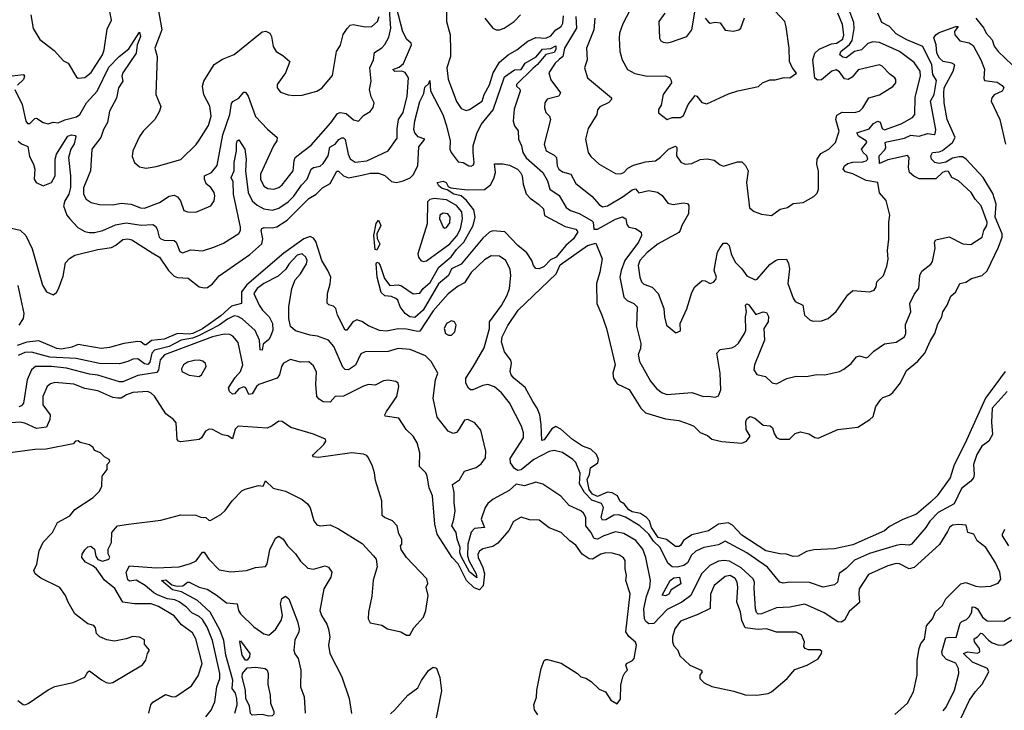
# Model space of a CAD drawing. Extents: x 1246230 to 1426786, y 660032 to 763141.
# Tile 379 of 566: x 1392583 to 1398517, y 668213 to 672376. Entities that reach past the tile are written whole.
import ezdxf

# ---------------------------------------------------------------- set-up
doc = ezdxf.new("R2010")
doc.units = 0

msp = doc.modelspace()

# ---------------------------------------------------------------- linework, layer by layer
at = {"layer": '0CON10XD'}
for points in [[(1392573.5, 671643.5), (1392595, 671627), (1392631.5, 671611.5), (1392641.7, 671551.7), (1392666.8, 671505), (1392675.3, 671475), (1392671.1, 671415), (1392682, 671395), (1392725, 671374.4), (1392775, 671393.8), (1392798.1, 671435), (1392797.1, 671535), (1392804.7, 671565.3), (1392872.6, 671675), (1392895, 671682.9), (1392918.2, 671678.2), (1392921.7, 671671.7), (1392911.5, 671628.5), (1392892.5, 671595), (1392878.2, 671545), (1392890.3, 671435), (1392888.9, 671365), (1392878.9, 671325), (1392855.9, 671285), (1392847.1, 671255), (1392867.6, 671197.6), (1392885.4, 671175.4), (1392933.9, 671123.9), (1392975, 671100), (1393002.3, 671092.3), (1393035, 671093.2), (1393085, 671105.4), (1393160.9, 671139.1), (1393225, 671151.6), (1393315, 671137.5), (1393385, 671141.8), (1393402.3, 671132.3), (1393412.4, 671112.4), (1393424.7, 671065), (1393434.5, 671055), (1393455, 671048), (1393515.3, 671045.3), (1393525.5, 671035), (1393548.5, 670978.5), (1393565, 670970), (1393615, 670988.8), (1393685, 670982.2), (1393754.4, 671005.6), (1393811.4, 671028.6), (1393903.3, 671086.7), (1393913.6, 671105), (1393914.7, 671125), (1393872.3, 671325), (1393869.3, 671399.3), (1393858.6, 671425), (1393875.3, 671465), (1393875.3, 671515), (1393889.8, 671585), (1393889.4, 671625), (1393895, 671646.7), (1393905, 671652.5), (1393939.7, 671595), (1393948.9, 671535), (1393944.8, 671465), (1393960.4, 671335), (1393983.9, 671283.9), (1394015, 671257.1), (1394055, 671235.3), (1394107.8, 671227.8), (1394145, 671240), (1394201.1, 671278.9), (1394235, 671311.8), (1394281.3, 671378.7), (1394315.2, 671414.8), (1394339.3, 671475), (1394354.8, 671485.2), (1394395, 671493.9), (1394411.7, 671508.3), (1394442, 671555), (1394451.7, 671608.3), (1394484.1, 671625.9), (1394506.6, 671653.4), (1394525, 671664.7), (1394535, 671664.6), (1394545, 671654.3), (1394563.3, 671565), (1394575, 671536.9), (1394605, 671516.8), (1394676.2, 671525), (1394805, 671585.8), (1394858.8, 671661.2), (1394857.6, 671717.6), (1394866.2, 671773.8), (1394895, 671815.8), (1394919.5, 671915), (1394927.5, 672025), (1394907, 672057), (1394885.9, 672065.9), (1394845, 672064.8), (1394832.9, 672075), (1394869.7, 672090.3), (1394897, 672113), (1394945.6, 672225.6), (1394942, 672235), (1394915.9, 672255.9), (1394892.1, 672302.1), (1394839.3, 672505)], [(1395935.8, 672395), (1395938.5, 672325), (1395866.4, 672205), (1395856.7, 672153.3), (1395835.4, 672135.4), (1395809.6, 672115), (1395772.8, 672055), (1395785, 672013.1), (1395843.3, 671935), (1395832, 671915), (1395762.2, 671897.8), (1395749.2, 671875), (1395746, 671845), (1395755, 671817.5), (1395775.7, 671795), (1395783.3, 671775), (1395743.5, 671625), (1395755.7, 671585), (1395805, 671560), (1395819.1, 671545), (1395822.7, 671495), (1395832.2, 671475), (1395855, 671460), (1395905.6, 671445), (1395935, 671388.9), (1396032.4, 671312.4), (1396075, 671262.1), (1396095, 671248), (1396125, 671254.8), (1396220.2, 671309.8), (1396275, 671350.6), (1396295, 671357.5), (1396315, 671332.5), (1396375, 671346), (1396427.1, 671337.1), (1396455.9, 671315.9), (1396490.6, 671270.6), (1396521.7, 671261.7), (1396582.1, 671272.1), (1396607.6, 671267.6), (1396616.9, 671256.9), (1396614.2, 671205), (1396574.8, 671135), (1396564.3, 671105), (1396555, 671093.5), (1396430.9, 671025), (1396365, 670972), (1396320, 670925), (1396310.7, 670895), (1396320.3, 670825), (1396330.9, 670795), (1396345, 670781.8), (1396395, 670764.5), (1396430.8, 670725), (1396465.6, 670635), (1396468.6, 670585), (1396481.2, 670535), (1396538.3, 670488.3), (1396565, 670500), (1396564.3, 670545.7), (1396605, 670632.5), (1396635, 670732.5), (1396653.3, 670765), (1396696.7, 670803.3), (1396715, 670801.2), (1396745, 670786), (1396765, 670793.8), (1396779.7, 670810.3), (1396782, 670825), (1396768.1, 670865), (1396778.2, 670921.8), (1396789.6, 670975), (1396805, 671002.5), (1396825, 671028.6), (1396845, 671029.4), (1396860, 671015), (1396871.5, 670965), (1396896.4, 670915), (1396935.2, 670875.2), (1396965, 670832.7), (1397015, 670807.1), (1397027.6, 670812.4), (1397105, 670900), (1397139.2, 670925), (1397155, 670931.5), (1397205, 670932), (1397217.1, 670907.1), (1397223.4, 670873.4), (1397213.1, 670785), (1397245, 670696.7), (1397257, 670677), (1397303.3, 670655), (1397313.8, 670595), (1397346.7, 670565), (1397365, 670559.2), (1397415, 670560.8), (1397455, 670575.8), (1397503.2, 670616.8), (1397575, 670718), (1397605, 670744), (1397705, 670736.2), (1397732.5, 670745), (1397746, 670765), (1397750, 670795), (1397789.2, 670835), (1397809.7, 670890.3), (1397818.3, 670931.7), (1397814.5, 670985), (1397822.2, 671052.2), (1397821.1, 671155), (1397828.5, 671198.5), (1397805.6, 671285.6), (1397765, 671333.3), (1397755.3, 671395.3), (1397685, 671407.3), (1397605, 671446.3), (1397560, 671460), (1397545.6, 671475), (1397554.4, 671495), (1397575, 671508.7), (1397605, 671516.9), (1397665, 671518.8), (1397685, 671524.7), (1397694.6, 671535), (1397689.4, 671555), (1397667.2, 671575), (1397657.8, 671595), (1397688.2, 671635), (1397684.6, 671645), (1397639.6, 671675), (1397628.5, 671695), (1397702.2, 671717.8), (1397728.7, 671751.3), (1397755, 671764.7), (1397768.8, 671758.8), (1397781.2, 671721.2), (1397795, 671712.8), (1397895, 671748.5), (1397964, 671786), (1397978, 671805), (1397980.3, 671909.7), (1398011.9, 672035), (1398009.7, 672065), (1397975, 672117.7), (1397886.5, 672185), (1397765, 672237.9), (1397725, 672242.5), (1397695, 672231.7), (1397655.9, 672194.1), (1397615, 672184.8), (1397565, 672146.4), (1397545, 672150.4), (1397525.8, 672165), (1397531.8, 672185), (1397584.3, 672225.7), (1397599.6, 672250.4), (1397612.7, 672322.7), (1397609.7, 672359.7), (1397556.2, 672506.2)], [(1392535, 671120), (1392587, 671107), (1392619.4, 671075), (1392659.5, 670995), (1392721.5, 670775), (1392745, 670735.8), (1392785, 670716.9), (1392805, 670732.2), (1392816.4, 670753.6), (1392845, 670830.8), (1392860.3, 670909.7), (1392882.6, 670937.4), (1392915, 670957.4), (1393055, 670991.4), (1393136.6, 671003.4), (1393163.8, 671016.2), (1393205, 671050.4), (1393234.6, 671055.4), (1393258.5, 671048.5), (1393381.5, 670971.5), (1393426.2, 670945), (1393480, 670865), (1393515, 670830.7), (1393535, 670823), (1393598.6, 670818.6), (1393665, 670766.2), (1393695, 670758.9), (1393715, 670762.7), (1393745, 670783.9), (1393785, 670831.3), (1393969.9, 670960.1), (1394041.8, 671025), (1394049.5, 671055), (1394039.4, 671105), (1394042.6, 671117.4), (1394056.2, 671123.8), (1394105, 671121.2), (1394133.5, 671126.5), (1394195, 671167.1), (1394325, 671297.4), (1394370, 671325), (1394408.1, 671361.9), (1394455, 671387.7), (1394495, 671462.5), (1394505, 671462.9), (1394535, 671435.3), (1394565, 671423.5), (1394645, 671438.1), (1394695, 671451.9), (1394745, 671451.8), (1394785, 671436.5), (1394825, 671400), (1394854.6, 671395.4), (1394895, 671404.2), (1394936.5, 671423.5), (1394955, 671441.1), (1394982.6, 671495), (1394989.4, 671610.6), (1395025.6, 671655), (1394985, 671670), (1394964, 671694), (1394959.1, 671715), (1394965, 671766.7), (1394995, 671882.5), (1395019.3, 671930.7), (1395025, 671970), (1395048.3, 671991.7), (1395055, 672010), (1395058.3, 671948.3), (1395132.9, 671805), (1395155, 671736), (1395177.2, 671645), (1395176.1, 671595), (1395182.9, 671575), (1395225, 671520), (1395255.5, 671515.5), (1395290, 671495), (1395305, 671493.5), (1395318.3, 671501.7), (1395321.5, 671515), (1395315.6, 671575.6), (1395315.6, 671615), (1395339.4, 671690.6), (1395365.6, 671745), (1395436.4, 671833.6), (1395505, 672032.7), (1395565, 672073.2), (1395605, 672076.8), (1395629.6, 672115), (1395697, 672153), (1395735, 672198.8), (1395785, 672202.1), (1395815, 672218.9), (1395815.5, 672195.5), (1395805, 672178.4), (1395755, 672166), (1395705, 672105.2), (1395675, 672082.6), (1395577.9, 671985), (1395576.7, 671975), (1395597.8, 671957.8), (1395600.4, 671945), (1395563.3, 671836.7), (1395557.7, 671765), (1395565, 671736), (1395586.6, 671706.6), (1395589.2, 671655), (1395607.9, 671615), (1395616.3, 671575), (1395635, 671542.7), (1395735.3, 671455.3), (1395764.8, 671405), (1395778.5, 671355), (1395835, 671316.7), (1395876.9, 671245), (1395903.6, 671225), (1395955, 671208.2), (1396030, 671165), (1396039.4, 671155), (1396042.7, 671112.7), (1396065, 671114.3), (1396175, 671173.8), (1396217.2, 671187.2), (1396236.4, 671176.4), (1396242, 671142), (1396254, 671125), (1396295, 671118.1), (1396328.8, 671095), (1396330, 671075), (1396312.3, 671035), (1396231.3, 670925), (1396208.3, 670865), (1396200.3, 670825), (1396225, 670704.3), (1396245, 670682.7), (1396285, 670664.3), (1396305.6, 670645), (1396300.4, 670529.6), (1396326.3, 670423.7), (1396325.6, 670395), (1396311.3, 670358.7), (1396318.5, 670315), (1396385, 670197.1), (1396422, 670152), (1396456.2, 670126.2), (1396485, 670115.9), (1396635, 670128), (1396705, 670104.4), (1396735, 670107.1), (1396775, 670101.3), (1396795, 670109.6), (1396808.8, 670145), (1396804.7, 670244.7), (1396785.6, 670365), (1396805, 670387.1), (1396875, 670398.2), (1396895, 670407.1), (1396915, 670426.4), (1396951.9, 670485), (1396959.1, 670505), (1396957, 670585), (1396963.3, 670615), (1396957.1, 670655), (1396965, 670662.3), (1396977.3, 670657.3), (1397019.8, 670599.8), (1397065, 670614.6), (1397085, 670611.9), (1397096.8, 670586.8), (1397094.4, 670555), (1397068.9, 670515), (1397072.2, 670445), (1397011.8, 670295), (1397008.1, 670265), (1397025, 670238), (1397077.5, 670225), (1397117.7, 670187.7), (1397145, 670180.8), (1397207.5, 670212.5), (1397262.4, 670227.6), (1397325, 670224.4), (1397385, 670237.1), (1397435, 670235.8), (1397524.1, 670255.9), (1397551.2, 670268.8), (1397595, 670303.3), (1397626.4, 670343.6), (1397645, 670350), (1397685, 670337.1), (1397695, 670340.8), (1397731.7, 670378.3), (1397795, 670422), (1397865, 670432.5), (1397916, 670465), (1397924.4, 670485), (1397922.1, 670537.9), (1397953.3, 670615), (1397948, 670665), (1397975, 670720), (1398002.4, 670757.6), (1398008.7, 670835), (1398020.3, 670859.7), (1398075, 670902.9), (1398085, 670918.8), (1398101.7, 670998.3), (1398096.2, 671035), (1398105, 671050), (1398185, 671066.7), (1398267.5, 671025), (1398315, 671020), (1398385, 671064.2), (1398394.4, 671105), (1398412.5, 671135), (1398413.6, 671155), (1398377.1, 671255), (1398341.1, 671295), (1398318.6, 671335), (1398241.8, 671405), (1398201.1, 671425), (1398180.4, 671460.4), (1398165, 671462.5), (1398144.5, 671455), (1398105, 671416.7), (1398005, 671416.4), (1397971.9, 671431.9), (1397945.8, 671455), (1397939.5, 671485), (1397944.3, 671545), (1397935, 671556.9), (1397815, 671530.4), (1397765, 671509.4), (1397763.9, 671556.1), (1397797.9, 671592.1), (1397803.3, 671605), (1397800.4, 671635), (1397810.3, 671639.7), (1397915, 671661.6), (1397955, 671680.2), (1398005, 671673.2), (1398055, 671690.4), (1398095, 671684.5), (1398101.3, 671688.7), (1398105.3, 671714.7), (1398073, 671885), (1398094.1, 671925), (1398109.8, 672009.8), (1398085.9, 672045.9), (1398081.2, 672105), (1398026.2, 672215), (1397930.5, 672255), (1397865, 672290.9), (1397825, 672335.5), (1397779.1, 672359.1), (1397756.2, 672415)], [(1392650.4, 672405), (1392665, 672324), (1392705, 672256), (1392791.1, 672191.1), (1392848, 672128), (1392875, 672114), (1392925, 672028.8), (1392935, 672024), (1392975, 672028.1), (1393015, 672057.1), (1393082.2, 672165), (1393092.2, 672195), (1393110.9, 672319.1), (1393136.1, 672373.9), (1393125.9, 672425)], [(1393418.9, 672441.1), (1393439.7, 672315), (1393397.3, 672205), (1393412.7, 672155), (1393403.8, 671925), (1393433.6, 671853.6), (1393426.2, 671825), (1393398, 671775), (1393328, 671705), (1393305, 671672), (1393265.6, 671585), (1393261.7, 671551.7), (1393274.5, 671514.5), (1393305, 671490), (1393345, 671482), (1393405, 671492), (1393555, 671534.2), (1393646.9, 671623.1), (1393665, 671650), (1393720.8, 671739.2), (1393737.6, 671795), (1393728.5, 671855), (1393692.4, 671922.4), (1393684.5, 671975), (1393693.1, 672005), (1393755, 672106), (1393805, 672138), (1393875, 672165.8), (1394045, 672303.5), (1394066.8, 672306.8), (1394090.8, 672295), (1394101.5, 672275), (1394111.1, 672215), (1394128.1, 672185), (1394170.2, 672160.2), (1394211.5, 672125), (1394185.8, 672055), (1394134.5, 671985), (1394134.3, 671965), (1394155, 671940), (1394202.2, 671922.2), (1394235, 671918.9), (1394285, 671920.6), (1394375, 671944.3), (1394405, 671964.2), (1394469.5, 672040.5), (1394493.3, 672185), (1394517.4, 672222.6), (1394533.4, 672286.6), (1394556.2, 672323.8), (1394575, 672342.5), (1394593.2, 672346.8), (1394665, 672332.7), (1394705, 672334.6), (1394740.8, 672365), (1394750.8, 672395)], [(1393697.3, 671415), (1393697.1, 671435), (1393738.8, 671455), (1393772.8, 671497.2), (1393807.9, 671682.1), (1393848.9, 671805), (1393859.5, 671870.5), (1393867.9, 671882.1), (1393905, 671902.5), (1393935, 671940), (1393945, 671940), (1393961.2, 671915), (1394005, 671793.5), (1394076.7, 671716.7), (1394135.7, 671665), (1394132.2, 671645), (1394112.5, 671615), (1394034.1, 671445), (1394034.3, 671414.3), (1394055, 671372.7), (1394078.7, 671358.7), (1394115, 671354), (1394145, 671364.6), (1394165, 671380.9), (1394231.1, 671465), (1394236.8, 671525), (1394244.6, 671545), (1394289, 671581), (1394340.8, 671619.2), (1394457.9, 671755), (1394498.7, 671811.3), (1394515, 671816.4), (1394550.6, 671810.6), (1394595, 671771.8), (1394625, 671764.2), (1394655, 671799.2), (1394696.3, 671823.7), (1394713.2, 671846.8), (1394718.8, 671875), (1394701.7, 671911.7), (1394692.2, 671955), (1394701.1, 672005), (1394693.9, 672085), (1394715.3, 672134.7), (1394722.4, 672177.6), (1394765, 672205.6), (1394783.3, 672226.7), (1394808.2, 672271.8), (1394819.4, 672325), (1394811.6, 672435)], [(1395156, 672436), (1395155.2, 672365.2), (1395176.9, 672285), (1395178.8, 672191.2), (1395178.9, 672155), (1395157.5, 672085), (1395165, 672016.7), (1395215, 671882.5), (1395245, 671840.8), (1395275, 671829.2), (1395295, 671834.2), (1395370, 671885), (1395382.2, 671925), (1395415, 671984.3), (1395436.4, 672055), (1395475, 672120.3), (1395527.7, 672165), (1395578.9, 672195), (1395645, 672247.1), (1395695, 672269.6), (1395754.6, 672265.4), (1395785, 672278.5), (1395815.5, 672314.5), (1395847.5, 672335), (1395856, 672355), (1395860.1, 672399.9)], [(1395386.2, 672386.2), (1395434.4, 672324.4), (1395455, 672315.8), (1395475, 672315.7), (1395503.8, 672325), (1395562.5, 672365), (1395601.1, 672405)], [(1396050, 672385), (1396044.6, 672315), (1395999.1, 672205), (1396002.5, 672135), (1395987.8, 672085), (1396006.3, 672026.3), (1396150, 671905), (1396150, 671895), (1396135, 671876.7), (1396079.5, 671850.5), (1396066.4, 671833.6), (1396062, 671805), (1396009.8, 671720.2), (1395993.5, 671655), (1396008.5, 671575), (1396025, 671550.6), (1396075, 671504.4), (1396175, 671448.1), (1396205, 671447.8), (1396225, 671455.6), (1396249.3, 671480.7), (1396281.7, 671498.3), (1396355, 671518.4), (1396415, 671525.8), (1396445, 671546.6), (1396494, 671596), (1396535, 671613.1), (1396543.1, 671605), (1396541.4, 671555), (1396567.4, 671517.4), (1396595, 671504.4), (1396635, 671509.2), (1396685, 671533.3), (1396726.6, 671536.6), (1396769.6, 671529.6), (1396805, 671500.8), (1396825, 671492.9), (1396910, 671520), (1396935, 671519.2), (1396957.6, 671497.6), (1396972.9, 671465), (1396964.5, 671395.5), (1396982.3, 671242.3), (1397009.3, 671219.3), (1397055, 671203.3), (1397115, 671196.7), (1397167, 671233), (1397210, 671245), (1397245, 671267.5), (1397305, 671274), (1397369.5, 671310.5), (1397388.8, 671331.2), (1397398, 671355), (1397397.1, 671462.9), (1397387.1, 671505), (1397388.8, 671535), (1397411.4, 671568.6), (1397459.2, 671595), (1397500, 671635), (1397521.5, 671705), (1397501.6, 671775), (1397508.8, 671801.2), (1397540.7, 671819.3), (1397615, 671816.4), (1397645, 671825.6), (1397665, 671844.3), (1397702, 671905), (1397765, 671923.8), (1397845, 671972.5), (1397862.9, 671995), (1397864.4, 672015), (1397858.6, 672025), (1397827.6, 672047.6), (1397781.4, 672095), (1397765, 672103.5), (1397637.1, 672072.9), (1397601, 672029), (1397576, 672015), (1397555, 672019.6), (1397525, 672061.2), (1397505, 672074.7), (1397478.8, 672065), (1397415, 672014.5), (1397390.9, 672010.9), (1397375, 672023.8), (1397363.9, 672135), (1397375.2, 672175), (1397401, 672199), (1397475, 672229.8), (1397506.7, 672235), (1397545, 672259.1), (1397551.2, 672285), (1397542.9, 672347.1), (1397513.3, 672415)], [(1396261.6, 672435), (1396218.3, 672351.7), (1396199.1, 672295), (1396195.5, 672265), (1396200.9, 672185), (1396213.6, 672135), (1396246.2, 672076.2), (1396291.7, 672051.7), (1396365, 672035.6), (1396475, 672038.1), (1396501.2, 672025), (1396510.5, 672010.5), (1396510.8, 671995), (1396461.8, 671925), (1396448.8, 671861.2), (1396432.5, 671835), (1396432.5, 671815), (1396485, 671773.8), (1396515, 671786.2), (1396565, 671787.1), (1396585, 671799.4), (1396611.3, 671865), (1396655, 671919.2), (1396665, 671915.8), (1396695, 671876), (1396725, 671869.2), (1396855, 671928.9), (1396911.7, 671948.3), (1397035.7, 671974.3), (1397060, 671995), (1397105, 672013.8), (1397135.7, 672014.3), (1397191.7, 672028.3), (1397225, 672025.7), (1397265, 672054.4), (1397238, 672088), (1397223.3, 672125), (1397221.3, 672205), (1397203.6, 672333.6), (1397195, 672366.1), (1397137.4, 672427.4)], [(1396471.2, 672415), (1396434.4, 672365), (1396438.8, 672265), (1396448.3, 672248.3), (1396461.2, 672241.2), (1396485, 672236)], [(1396485, 672236), (1396505, 672241.4), (1396604.4, 672275.6), (1396634.4, 672315), (1396656.7, 672445)], [(1398522.1, 670255), (1398405.1, 670094.9), (1398280.1, 669819.9), (1398215, 669693.3), (1398190.9, 669615), (1398113.3, 669505), (1398072.7, 669467.3), (1397987.5, 669395), (1397906.1, 669363.9), (1397825, 669320), (1397795, 669295.5), (1397605, 669210.7), (1397495, 669185.7), (1397370.4, 669179.6), (1397325, 669170), (1397275, 669142.9), (1397245, 669141.1), (1397205, 669154.2), (1397165, 669156.7), (1397080, 669175), (1396935, 669269.2), (1396879.7, 669329.7), (1396852.4, 669342.4), (1396795, 669335.8), (1396735, 669294.8), (1396635, 669271.6), (1396584, 669236), (1396565, 669205.9), (1396555, 669199.5), (1396535, 669200.3), (1396481.9, 669241.9), (1396431.1, 669255), (1396391.9, 669315), (1396378.8, 669355), (1396361, 669375), (1396325, 669400.2), (1396275, 669410.1), (1396255, 669421.2), (1396227.1, 669457.1), (1396202.1, 669472.1), (1396185.6, 669505), (1396155, 669524.2), (1396125, 669528.3), (1396065, 669502.2), (1396035.8, 669515), (1396014.5, 669545), (1396003.4, 669605), (1396017.6, 669635), (1396024.3, 669675), (1396068.5, 669705), (1396070.8, 669725), (1396059.4, 669755), (1396026.5, 669786.5), (1395975.4, 669805), (1395915, 669844.5), (1395845, 669906.9), (1395815, 669923.5), (1395790.5, 669909.5), (1395745, 669843.8), (1395730, 669840), (1395727.2, 669935), (1395718.7, 669995), (1395702.8, 670035), (1395676.9, 670075), (1395629.7, 670159.7), (1395560.6, 670215), (1395545.7, 670235), (1395539.2, 670255), (1395547.5, 670305), (1395544.2, 670324.2), (1395505, 670373.3), (1395487.7, 670435), (1395491.8, 670465), (1395525, 670533.5), (1395588.2, 670625), (1395816.7, 670845), (1395841.2, 670898.8), (1396005, 671014.3), (1396055, 671028.8), (1396093.1, 670935), (1396080.4, 670855), (1396060.5, 670785), (1396062.5, 670665), (1396092.2, 670595), (1396119.5, 670515), (1396172.3, 670295), (1396158.9, 670245), (1396162.1, 670215), (1396185, 670181.5), (1396256.7, 670146.7), (1396327.8, 670035), (1396355, 670005.6), (1396475, 669970), (1396555, 669959.4), (1396625, 669936.7), (1396646, 669926), (1396685, 669888.5), (1396728.8, 669868.8), (1396755, 669848.2), (1396815, 669833.8), (1396935, 669822.7), (1396964, 669835), (1396985.8, 669865), (1396962.1, 669905), (1396960.3, 669955), (1396968.9, 669975), (1396985, 669983.3), (1397014.8, 669974.8), (1397065, 669931.5), (1397107.2, 669927.2), (1397119.5, 669915), (1397131.4, 669881.4), (1397145, 669856.5), (1397165, 669847.7), (1397222.5, 669847.5), (1397257.4, 669882.6), (1397288.3, 669891.7), (1397338.8, 669878.8), (1397375, 669856.5), (1397395, 669853.2), (1397515, 669906.5), (1397635, 669920.6), (1397707.5, 669965), (1397726.9, 669985), (1397742.9, 670045), (1397772.6, 670087.4), (1397785, 670098), (1397825, 670112.9), (1397845, 670129.4), (1397892, 670188), (1397928.7, 670261.3), (1397994.7, 670315), (1398038.9, 670365), (1398070.8, 670439.2), (1398098.9, 670485), (1398116.7, 670543.3), (1398140.9, 670585), (1398146.2, 670615), (1398173.2, 670655), (1398195, 670709.2), (1398225, 670736), (1398249.2, 670785), (1398285.5, 670794.5), (1398320, 670815), (1398385, 670833.9), (1398415, 670862.1), (1398482.4, 671005), (1398503.6, 671065), (1398504.1, 671085), (1398461.4, 671185), (1398467.8, 671265), (1398447.8, 671327.8), (1398390, 671425), (1398287.6, 671535), (1398265, 671549.3), (1398245, 671548.5), (1398205, 671541.6), (1398165, 671517.7), (1398125, 671509.4), (1398097.8, 671515), (1398077.9, 671535), (1398074, 671556), (1398084.3, 671575), (1398125, 671578.7), (1398145, 671588.4), (1398204.8, 671635), (1398221.3, 671665), (1398173.3, 671775), (1398155.5, 671875), (1398153, 671933), (1398155.4, 671965), (1398208.4, 672065), (1398219.4, 672105), (1398201.2, 672115), (1398149.5, 672125), (1398126.1, 672145), (1398110.6, 672175), (1398106.3, 672225), (1398092.7, 672267.3), (1398103.8, 672285), (1398125, 672298), (1398224.4, 672335), (1398239.2, 672335), (1398217.1, 672305), (1398219.2, 672285), (1398249.1, 672249.1), (1398305, 672237.3), (1398330.5, 672220.5), (1398376.7, 672135), (1398398.2, 672078.2), (1398394.2, 672024.2), (1398398.9, 672008.9), (1398475, 671999.2), (1398505, 671980), (1398514.3, 671965), (1398505.4, 671944.6), (1398456.2, 671923.8), (1398443.1, 671905), (1398439.2, 671885), (1398491.4, 671775), (1398525, 671625.6)], [(1396715.4, 672385.4), (1396735, 672362), (1396745, 672356), (1396775, 672361.2), (1396805, 672356.7), (1396835, 672313.3), (1396885, 672306.7), (1396917.5, 672315), (1396930, 672325), (1396951.7, 672388.3)], [(1398345.7, 672385.7), (1398393.3, 672325), (1398407.3, 672295), (1398444.6, 672255), (1398457.1, 672217.1), (1398480.9, 672185), (1398565, 672104.5)], [(1392553.2, 671955), (1392597.3, 671865), (1392620, 671765), (1392630.7, 671750.7), (1392645, 671750.6), (1392675, 671780.8), (1392685, 671782.5), (1392725, 671756.7), (1392755, 671748.6), (1392785, 671759.2), (1392815, 671754.3), (1392855, 671773.1), (1392925, 671790.3), (1392945, 671804.7), (1392987, 671875), (1393050.6, 671945), (1393120.3, 672089.7), (1393182.7, 672155), (1393240.5, 672199.5), (1393305, 672301.2), (1393312.2, 672275), (1393291.1, 672225), (1393286.3, 672175), (1393204.3, 672055), (1393199.7, 672035), (1393204, 672005), (1393178.9, 671965), (1393167.8, 671902.2), (1393123.8, 671825), (1393113.2, 671756.8), (1393088.1, 671715), (1393073.3, 671666.7), (1393018.9, 671595), (1393009.2, 671465), (1392967, 671363), (1392967.6, 671325), (1392985, 671294.6), (1393015, 671273.8), (1393065, 671262.1), (1393145, 671259.6), (1393195, 671270.5), (1393255.7, 671264.3), (1393311.8, 671241.8), (1393335, 671239.7), (1393425, 671273.2), (1393485, 671312.1), (1393515, 671317.9), (1393535, 671308.1), (1393553.5, 671285), (1393572, 671225), (1393595, 671216.9), (1393645, 671215.7), (1393735, 671254.2), (1393755.7, 671285), (1393760, 671315), (1393755.5, 671335), (1393735.4, 671365), (1393707.6, 671387.6), (1393697.3, 671415)], [(1392537.7, 672037.7), (1392605.7, 672045.7), (1392612.5, 672035), (1392605.4, 672015), (1392570.8, 671980.8)], [(1394965, 670581.2), (1394934.3, 670584.3), (1394905.6, 670605), (1394876, 670645), (1394863.3, 670685), (1394851.2, 670695), (1394825, 670707.3), (1394785, 670712.2), (1394761.7, 670731.7), (1394738.8, 670825), (1394731.8, 670905), (1394735, 670913.8), (1394745, 670910), (1394755.6, 670895), (1394782.7, 670815), (1394814, 670774), (1394865, 670776.9), (1394885, 670771.9), (1394955, 670723.1), (1394995, 670728.1), (1395014.1, 670755.9), (1395057.2, 670792.8), (1395108.8, 670885), (1395184.4, 670945.6), (1395215, 670990.2), (1395261.1, 671035), (1395315.9, 671135), (1395329.3, 671185), (1395319.4, 671229.4), (1395276.8, 671286.8), (1395243.5, 671313.5), (1395198.9, 671325), (1395159.9, 671349.9), (1395129.3, 671359.3), (1395109.1, 671375), (1395100, 671395), (1395135, 671402.8), (1395153.3, 671395), (1395165, 671370), (1395182.6, 671362.6), (1395279.7, 671349.7), (1395385, 671352.2), (1395419.9, 671380.1), (1395441.7, 671418.3), (1395451.5, 671455), (1395445, 671506.7), (1395495, 671507.1), (1395535, 671498.2), (1395583.3, 671475), (1395602.1, 671455), (1395611.1, 671435), (1395616.8, 671385), (1395636.2, 671326.2), (1395659.7, 671299.7), (1395709.3, 671265), (1395740, 671235), (1395745.7, 671195), (1395870.4, 671130.4), (1395935, 671113.3), (1395947.1, 671097.1), (1395920.3, 671055), (1395874.1, 671015.9), (1395816, 670944), (1395782.3, 670927.7), (1395745, 670887.6), (1395715, 670874.3), (1395695, 670876.8), (1395679.1, 670895), (1395670, 670925), (1395640.1, 670970.1), (1395585, 671015.4), (1395507.4, 671097.4), (1395435, 671102.5), (1395415, 671094.5), (1395375, 671058.2), (1395245, 670903.2), (1395186.7, 670873.3), (1395168.2, 670835), (1395106.8, 670783.2), (1395015.1, 670625), (1394965, 670581.2)], [(1395015, 670918.5), (1395035, 670923.3), (1395175, 671024.3), (1395217.5, 671072.5), (1395240, 671115), (1395252.5, 671175), (1395247.1, 671217.1), (1395216.5, 671256.5), (1395155, 671289.5), (1395081.5, 671298.5), (1395055, 671292.9), (1395041.5, 671278.5), (1395038.5, 671145), (1394982.9, 670965), (1394986, 670945), (1395000, 670925), (1395015, 670918.5)], [(1395145, 671120), (1395155, 671122.9), (1395175, 671151.2), (1395177.5, 671185), (1395164.3, 671205), (1395135, 671210.7), (1395115, 671198.6), (1395113.5, 671175), (1395135, 671126.2), (1395145, 671120)], [(1394735, 670986.2), (1394725, 670990), (1394718.6, 671075), (1394732.7, 671147.3), (1394745, 671167.5), (1394760.9, 671135), (1394735.4, 671085), (1394737.7, 671057.7), (1394753.1, 671025), (1394735, 670986.2)], [(1398535, 670134.2), (1398444.2, 670035), (1398440.1, 669949.9), (1398446.1, 669875), (1398423.5, 669835), (1398381.5, 669805), (1398351.6, 669755), (1398331.4, 669695), (1398336.2, 669635), (1398331.6, 669615), (1398315.2, 669594.8), (1398259, 669551), (1398215, 669457.9), (1398119.3, 669405), (1398067.8, 669352.2), (1398045, 669314.7), (1397958.5, 669215), (1397945, 669207.9), (1397895, 669211.8), (1397865, 669206.8), (1397705, 669158.5), (1397615, 669117.5), (1397565, 669067.5), (1397523, 669037), (1397513.1, 668985), (1397495, 668968.5), (1397425, 668955.4), (1397343.9, 668983.9), (1397225, 668985.9), (1397185, 668978.5), (1397165, 668984.5), (1397090, 669075), (1396965, 669161.5), (1396835, 669232.9), (1396795, 669210.8), (1396706, 669194), (1396658.5, 669171.5), (1396632.4, 669147.6), (1396608.3, 669101.7), (1396585.1, 669084.9), (1396545, 669075.5), (1396515, 669077), (1396489.8, 669099.8), (1396444.3, 669195), (1396402.5, 669232.5), (1396375, 669275.5), (1396321.1, 669325), (1396235, 669376.9), (1396195, 669390.4), (1396165, 669388.8), (1396115, 669360.9), (1396095, 669359.7), (1396086.9, 669375), (1396100.9, 669435), (1396089.4, 669459.4), (1396030.7, 669480.7), (1395986.4, 669526.4), (1395958, 669578), (1395961.6, 669641.6), (1395935, 669706), (1395918, 669725), (1395855, 669767.1), (1395805, 669779.2), (1395775, 669772.8), (1395682.9, 669725), (1395605, 669662.8), (1395585, 669659.3), (1395565, 669670), (1395542.2, 669705), (1395539.3, 669730.7), (1395619.1, 669855), (1395620.7, 669885), (1395608.4, 669925), (1395535.6, 670065.6), (1395486.3, 670126.3), (1395445, 670163.9), (1395405, 670177.8), (1395375, 670171), (1395315, 670144.2), (1395300.8, 670145), (1395288.8, 670155), (1395271.8, 670185), (1395271.8, 670215), (1395316.3, 670283.7), (1395382.1, 670397.9), (1395414.3, 670514.3), (1395415.6, 670555), (1395487.2, 670652.8), (1395521.4, 670715), (1395535.4, 670755.4), (1395543.5, 670835), (1395539.8, 670869.8), (1395512.9, 670925), (1395475, 670951.1), (1395425, 670953.3), (1395385, 670927.6), (1395305, 670851.5), (1395265, 670789.2), (1395225, 670770), (1395165, 670724), (1395075, 670621.9), (1394995, 670499.5), (1394983.9, 670496.1), (1394915, 670510.6), (1394865, 670511.7), (1394795, 670497.6), (1394752.6, 670502.6), (1394685, 670531.5), (1394645, 670556.8), (1394615, 670566.2), (1394591.1, 670555), (1394555, 670504.4), (1394545, 670504.4), (1394497.9, 670595), (1394489.2, 670635), (1394475, 670649.2), (1394447, 670657), (1394437.1, 670667.1), (1394438.9, 670725), (1394455.4, 670784.6), (1394457.8, 670825), (1394441.3, 670865), (1394404.8, 670925), (1394368.4, 671038.4), (1394355, 671058.4), (1394335, 671070), (1394295, 671054.2), (1394175, 670969.5), (1393952.6, 670777.4), (1393920.4, 670735), (1393919.7, 670665), (1393860.8, 670649.2), (1393795, 670590)], [(1397857.5, 668187.5), (1397934.3, 668255.7), (1397971.1, 668325), (1397992.5, 668425), (1397991.8, 668515), (1398003.9, 668585), (1398015, 668615.8), (1398037.4, 668642.6), (1398048.8, 668721.2), (1398083.8, 668765), (1398103.5, 668806.5), (1398145, 668844.4), (1398165.9, 668885), (1398255, 668974.7), (1398285, 668983.5), (1398345, 668961.4), (1398375, 668957.1), (1398435, 668960.6), (1398480.3, 668979.7), (1398496.8, 669003.2), (1398491.5, 669045), (1398462.3, 669105), (1398405.2, 669195.2), (1398354.7, 669234.7), (1398334.1, 669274.1), (1398297.5, 669285), (1398288.3, 669328.3), (1398243.1, 669333.1), (1398205, 669329.1), (1398187.5, 669315), (1398175, 669291.4), (1398127, 669213), (1397975, 669074.8), (1397945, 669066.6), (1397885, 669095.4), (1397865, 669098.2), (1397815, 669084.7), (1397698.1, 669031.9), (1397643.5, 668945), (1397640, 668915), (1397645, 668862), (1397582.3, 668807.7), (1397555, 668757.3), (1397535, 668743.8), (1397515, 668745.4), (1397431.3, 668801.3), (1397315, 668853.6), (1397225, 668833.8), (1397145, 668830.7), (1397055, 668794.2), (1397035, 668792), (1397023.5, 668803.5), (1397018.8, 668825), (1397010.7, 668949.3), (1397011.5, 668985), (1397004.8, 669005), (1396932.2, 669072.2), (1396861.6, 669111.6), (1396826.5, 669116.5), (1396795, 669112), (1396743.4, 669086.6), (1396692.4, 669035), (1396627.3, 668905), (1396574.2, 668865.8), (1396485, 668821.1), (1396405, 668735.5), (1396375, 668734.6), (1396357.6, 668747.6), (1396348.7, 668765), (1396344.8, 668825), (1396361, 668899), (1396381.2, 668955), (1396386.1, 668995), (1396357.4, 669135), (1396338.6, 669185), (1396296.8, 669236.8), (1396225, 669278.1), (1396175, 669288.1), (1396104.5, 669265), (1396065, 669243.7), (1396045, 669249.1), (1396025, 669287.5), (1395996, 669325), (1395994.7, 669375), (1395981.7, 669401.7), (1395965, 669416.2), (1395895, 669446.9), (1395844.6, 669504.6), (1395736.4, 669576.4), (1395695, 669587.5), (1395625, 669566.6), (1395575, 669576.5), (1395532.9, 669537.1), (1395436.2, 669485), (1395405, 669460.4), (1395387.9, 669435), (1395364.8, 669365), (1395385.4, 669315), (1395325, 669309.3), (1395303.9, 669286.1), (1395284.6, 669215), (1395283.2, 669145), (1395291.3, 669111.3), (1395335.2, 669035), (1395337.6, 669012.4), (1395295, 669047.7), (1395245, 669140.2), (1395236.9, 669165), (1395238, 669195), (1395219.1, 669245), (1395213.5, 669285), (1395187.5, 669325), (1395200.7, 669365), (1395207.8, 669415), (1395201, 669465), (1395202, 669525), (1395192.7, 669575), (1395235, 669602.9), (1395264.9, 669655.1), (1395335, 669677.1), (1395365, 669698.2), (1395391.5, 669735), (1395391.8, 669775), (1395361.7, 669901.7), (1395326, 669945), (1395285, 669965.7), (1395265, 669961.4), (1395225, 669898.9), (1395215, 669888.1), (1395195, 669881.4), (1395165, 669895.7), (1395099.8, 669979.8), (1395075.5, 670095), (1395089.1, 670205), (1395104, 670245), (1395064.2, 670315), (1395028.9, 670348.9), (1394937, 670387), (1394865, 670393.9), (1394804, 670376), (1394665, 670373.5), (1394638.8, 670361.2), (1394606.7, 670293.3), (1394565, 670265.5), (1394545, 670268.1), (1394531.1, 670281.1), (1394475.7, 670405.7), (1394443.8, 670443.8), (1394379, 670469), (1394335, 670475.3), (1394245, 670501.1), (1394216.2, 670526.2), (1394204.6, 670575), (1394205.4, 670645), (1394224.5, 670755.5), (1394243, 670807), (1394275, 670843.8), (1394312.9, 670905), (1394316.2, 670925), (1394308.1, 670945), (1394285, 670964.4), (1394255, 670957.5), (1394205, 670902.5), (1394187.2, 670872.8), (1394140.9, 670829.1), (1394055, 670786.7), (1394013.8, 670755), (1393995.5, 670725), (1394026.9, 670655), (1394046.2, 670625), (1394087.3, 670585), (1394106.9, 670545), (1394108.2, 670505), (1394095, 670466), (1394085, 670448.6), (1394050, 670420), (1394045, 670384.3), (1394033.5, 670385), (1394028.2, 670445), (1394002.1, 670502.1), (1393925, 670573.8), (1393897.5, 670587.5), (1393875, 670590.4), (1393835, 670571.5), (1393786.1, 670533.9), (1393660.6, 670469.4), (1393625, 670456.3), (1393556.7, 670443.3), (1393485, 670406), (1393396.8, 670383.2), (1393380.5, 670365), (1393367.4, 670312.6), (1393355, 670297.8), (1393335, 670301.6), (1393295, 670331.8), (1393265, 670330), (1393234.4, 670315), (1393185, 670301.6), (1393065, 670303.4), (1392923.3, 670333.3), (1392765, 670341.9), (1392655, 670371.5), (1392615, 670369.3), (1392575, 670351.4)], [(1392579.5, 670535), (1392606.3, 670575), (1392611.1, 670605), (1392573.7, 670773.7)], [(1393795, 670590), (1393685, 670512.5), (1393626.3, 670485), (1393605, 670480.3), (1393535, 670483.6), (1393455, 670451), (1393377.5, 670442.5), (1393345, 670416.4), (1393335, 670416.9), (1393313.4, 670433.4), (1393295.7, 670435.7), (1393212, 670425), (1393125, 670399.6), (1393075, 670394.6), (1392935, 670419), (1392898.6, 670401.4), (1392835, 670389.9), (1392807.1, 670395), (1392699.7, 670439.7), (1392627.4, 670432.6), (1392567.8, 670412.2)], [(1395185, 670474.2), (1395206.2, 670495), (1395213.8, 670535), (1395203.3, 670555), (1395185, 670560.8), (1395155, 670545.7), (1395140.9, 670515), (1395150, 670485), (1395167.5, 670475), (1395185, 670474.2)], [(1395705.4, 668185), (1395685.5, 668215), (1395681.9, 668245), (1395697.2, 668292.8), (1395699.5, 668335), (1395726, 668465), (1395745, 668512.5), (1395755, 668520), (1395765, 668518.8), (1395847, 668497), (1395944.3, 668434.3), (1395965, 668414), (1395995, 668406.2), (1396026.7, 668386.7), (1396075, 668340), (1396114.1, 668324.1), (1396146.2, 668275), (1396185, 668252.5), (1396205, 668280), (1396207.1, 668365), (1396218.6, 668415), (1396230.9, 668439.1), (1396247.5, 668455), (1396236.2, 668485), (1396241.2, 668495), (1396277.2, 668512.8), (1396287.1, 668525), (1396300.6, 668605), (1396294.5, 668624.5), (1396255, 668657.3), (1396236.2, 668686.2), (1396262.7, 668915), (1396236.5, 668995), (1396240.3, 669025), (1396231.6, 669065), (1396231.6, 669115), (1396221.5, 669131.5), (1396198.7, 669148.7), (1396155, 669161.2), (1396115, 669162.7), (1396085, 669153.5), (1396035, 669124.2), (1396015, 669126.2), (1395974.1, 669155), (1395935, 669209.1), (1395898.1, 669235), (1395845.8, 669285), (1395775, 669312.9), (1395715, 669358.6), (1395655, 669360.6), (1395605, 669376.7), (1395559.8, 669350.2), (1395532.2, 669297.8), (1395465, 669220), (1395435, 669199.4), (1395375, 669186.7), (1395355, 669172), (1395345.5, 669154.5), (1395346.2, 669135), (1395374.2, 669074.2), (1395383.9, 669035), (1395376.5, 668963.5), (1395355, 668940), (1395321.7, 668951.7), (1395276, 668995), (1395225, 669096), (1395188.9, 669135), (1395100, 669275), (1395086.1, 669335), (1395070.5, 669505), (1395051.8, 669555), (1395040, 669625), (1395030.6, 669645), (1394993.5, 669683.5), (1394994.2, 669765), (1394979.2, 669825), (1394955.7, 669865), (1394912.7, 669905), (1394867.5, 669975), (1394786, 669986), (1394784.2, 669995), (1394794.6, 670015), (1394856.7, 670105), (1394867.8, 670165), (1394864.4, 670184.4), (1394851.2, 670195), (1394803.4, 670203.4), (1394775, 670200), (1394725, 670173.1), (1394685, 670176.2), (1394655, 670167.3), (1394535, 670107.2), (1394485.4, 670104.6), (1394455, 670070), (1394413.2, 670073.2), (1394387.6, 670087.6), (1394374.5, 670105), (1394368.3, 670178.3), (1394371.5, 670251.5), (1394355, 670290), (1394325, 670313.1), (1394275, 670311.1), (1394215, 670327.5), (1394174.2, 670305), (1394162.2, 670285), (1394149.1, 670235), (1394134.4, 670215), (1394025, 670177.6), (1394010.3, 670165), (1393985, 670120.4), (1393965, 670117.5), (1393946.8, 670156.8), (1393935, 670163.9), (1393905, 670151.6), (1393878.8, 670121.2), (1393865, 670118.3), (1393848.4, 670135), (1393842.5, 670157.5), (1393881.4, 670218.6), (1393914.5, 670255), (1393928.4, 670295), (1393900.7, 670430.7), (1393868.9, 670468.9), (1393848.9, 670478.9), (1393815, 670479.7), (1393745, 670464.5), (1393456.2, 670355), (1393429.7, 670325), (1393420.4, 670265), (1393410.4, 670249.6), (1393295, 670231.2), (1393205, 670192.5), (1393185, 670193.9), (1393055, 670234), (1393005, 670238.4), (1392865.2, 670274.8), (1392775, 670286.5), (1392678.6, 670285), (1392653.6, 670265), (1392628.4, 670205), (1392605.7, 670064.3), (1392595, 670049.3), (1392577.5, 670042.5)], [(1393665, 670224.3), (1393680, 670235), (1393707.5, 670285), (1393702.7, 670302.7), (1393687.3, 670317.3), (1393665, 670324.2), (1393635, 670320.8), (1393595, 670312), (1393570, 670295), (1393558, 670272), (1393560, 670255), (1393605, 670234.2), (1393665, 670224.3)], [(1393238.8, 669335), (1393435, 669358.7), (1393555, 669390.8), (1393645, 669390), (1393675, 669378), (1393705, 669376.2), (1393725, 669357.5), (1393735, 669360), (1393795, 669393.8), (1393822.7, 669417.3), (1393864.1, 669475.9), (1393922.5, 669535), (1393943, 669547), (1394021.7, 669568.3), (1394050, 669565), (1394065, 669596.7), (1394111.7, 669551.7), (1394185, 669534.2), (1394285, 669483.1), (1394317.8, 669457.8), (1394335, 669432.5), (1394356.9, 669355), (1394375, 669331.9), (1394395, 669324.4), (1394455, 669330.8), (1394505, 669307.1), (1394648.3, 669218.3), (1394716.2, 669145), (1394732, 669125), (1394737, 669077), (1394713.4, 668996.6), (1394705, 668900), (1394685.8, 668805), (1394684.4, 668764.4), (1394695, 668740), (1394765, 668726), (1394800, 668705), (1394880, 668685), (1394915, 668666.2), (1394935, 668666.7), (1394959.7, 668710.3), (1395016.9, 668775), (1395030.6, 668815), (1395044.2, 668905), (1395034, 668955), (1395043, 668977), (1395036.2, 669005), (1394913.8, 669135), (1394882.3, 669182.3), (1394877.5, 669205), (1394886.7, 669215), (1394885.7, 669245), (1394867.7, 669277.7), (1394859.2, 669325), (1394830, 669355), (1394781.2, 669375), (1394767.9, 669387.9), (1394766.6, 669475), (1394728.3, 669598.3), (1394721.3, 669645), (1394710.6, 669685), (1394685, 669735.8), (1394675, 669749.2), (1394655, 669757.5), (1394585, 669764.4), (1394385, 669736), (1394351.2, 669741.2), (1394347.5, 669745), (1394353.3, 669755), (1394417.1, 669815), (1394428, 669835), (1394426.8, 669846.8), (1394355, 669878.1), (1394218.3, 669918.3), (1394165, 669954.2), (1394145, 669956), (1394105, 669927.5), (1394075, 669914.3), (1393900, 669925), (1393882.3, 669907.7), (1393865, 669850), (1393837, 669867), (1393805, 669873.3), (1393745.8, 669905.8), (1393725, 669908), (1393703.8, 669896.2), (1393680, 669855), (1393666, 669845), (1393555, 669832.2), (1393541.2, 669835), (1393531.9, 669845), (1393526.1, 669946.1), (1393511.2, 669965), (1393465, 670000), (1393396.4, 670106.4), (1393375.7, 670125), (1393355, 670133.8), (1393265, 670128.5), (1393226.9, 670115), (1393195, 670095.2), (1393174.1, 670094.1), (1393145, 670098.5), (1393055, 670139.2), (1392975, 670153.1), (1392909.4, 670179.4), (1392795, 670189.2), (1392769, 670181), (1392748.5, 670165), (1392722.7, 670105), (1392723.2, 670055), (1392767.8, 669995), (1392764.5, 669965.5), (1392745, 669918.8), (1392685, 669912.3), (1392615, 669943.8), (1392585, 669950.4), (1392532.5, 669945)], [(1392615, 668246.2), (1392635, 668253.8), (1392755, 668335.8), (1392795, 668356), (1392905, 668381.2), (1392975, 668412.5), (1392993.3, 668445), (1393005, 668451.2), (1393076.4, 668396.4), (1393105, 668381.4), (1393125, 668375.7), (1393145, 668380.8), (1393323.7, 668486.3), (1393344.2, 668515), (1393353.8, 668555), (1393366.2, 668575), (1393335, 668612.5), (1393335, 668637.5), (1393305, 668653.8), (1393265, 668657.5), (1393225, 668642.9), (1393155, 668630.6), (1393107.6, 668637.6), (1393065.6, 668655.6), (1393046.2, 668675), (1393040.5, 668710.5), (1393030, 668725), (1392993.3, 668735), (1392916.7, 668795), (1392876, 668865), (1392860, 668905), (1392825, 668954), (1392710.5, 669010.5), (1392676.7, 669035), (1392668.8, 669055), (1392685.7, 669094.3), (1392700, 669175), (1392725, 669226.2), (1392781.2, 669285), (1392812, 669345), (1392885, 669386), (1392915.9, 669424.1), (1393026.7, 669495), (1393065, 669533.3), (1393077.5, 669565), (1393080, 669625), (1393110, 669665), (1393110, 669695), (1393126.4, 669713.6), (1393122.5, 669725), (1393095, 669740), (1393070, 669765), (1393035, 669780), (1393026.4, 669796.4), (1393005, 669812.5), (1392948.3, 669828.3), (1392935, 669837.5), (1392920, 669835), (1392905, 669820), (1392743.8, 669786.2), (1392675.2, 669785.2), (1392525, 669765.4)], [(1393362.1, 668195), (1393372.9, 668245), (1393385, 668262), (1393462.1, 668307.9), (1393505, 668293.5), (1393525, 668296.7), (1393619.2, 668360.8), (1393659.2, 668420.8), (1393683.1, 668495), (1393644.1, 668644.1), (1393625, 668679.5), (1393558.2, 668728.2), (1393515, 668782.5), (1393419.6, 668839.6), (1393375, 668853.8), (1393275.3, 668855.3), (1393205.6, 668865.6), (1393157.2, 668947.2), (1393095, 668997.1), (1393047.1, 669065), (1393025, 669083.3), (1392980.8, 669105), (1392958.6, 669135), (1392959.4, 669155), (1392975, 669180.6), (1392995, 669199.1), (1393012.5, 669202.5), (1393033.4, 669183.4), (1393042, 669142), (1393055, 669121.8), (1393082.5, 669112.5), (1393120, 669125), (1393126.2, 669136.2), (1393117, 669157), (1393116.7, 669185), (1393135.9, 669224.1), (1393138.8, 669285), (1393173.8, 669325), (1393238.8, 669335)], [(1393705, 668174.2), (1393736.9, 668213.1), (1393759.6, 668265), (1393771.2, 668355), (1393789.7, 668405), (1393790.2, 668435), (1393745, 668633.1), (1393713, 668715), (1393685, 668760.6), (1393665, 668778.7), (1393620, 668800), (1393589.5, 668835), (1393545, 668867.8), (1393518.8, 668878.8), (1393474.9, 668884.9), (1393418, 668908), (1393391, 668921), (1393339.2, 668965), (1393285, 668998.1), (1393245, 668992.3), (1393235, 668999.2), (1393225.2, 669045), (1393245, 669084.6), (1393405, 669071.3), (1393545, 669078.3), (1393613, 669097), (1393646.7, 669113.3), (1393685, 669166.7), (1393695, 669166.7), (1393723.4, 669125), (1393785, 669060), (1393855, 669048.1), (1393950, 669055), (1394005, 669074), (1394065, 669080), (1394074, 669095), (1394090.2, 669179.8), (1394125, 669250), (1394145, 669262), (1394172, 669245), (1394197.8, 669205), (1394245, 669155.6), (1394275, 669111.4), (1394320.7, 669069.3), (1394355, 669064.5), (1394425, 669084.2), (1394445, 669076), (1394464.2, 669045), (1394459.4, 669015), (1394415.6, 668945), (1394393.1, 668815), (1394402.5, 668785), (1394435, 668731.2), (1394445, 668702.5), (1394451.9, 668655), (1394444.3, 668605), (1394452.9, 668555), (1394524, 668415), (1394568.6, 668285), (1394583.4, 668193.4)], [(1398544.6, 669205), (1398507.3, 669265), (1398506.1, 669275), (1398521.2, 669305)], [(1396475, 668902.8), (1396455, 668906.2), (1396504.2, 668995), (1396525, 669012.2), (1396560, 669015), (1396567.5, 668975), (1396510.3, 668939.7), (1396496.1, 668913.9), (1396475, 668902.8)], [(1397025, 668304.2), (1397095, 668314), (1397115, 668324), (1397208.8, 668405), (1397255, 668458.8), (1397330, 668485), (1397395, 668523.8), (1397416.7, 668555), (1397418.3, 668568.3), (1397405, 668577.5), (1397337.7, 668577.7), (1397316.7, 668585), (1397308.3, 668598.3), (1397312.5, 668625), (1397295, 668667.5), (1397263.4, 668683.4), (1397145.4, 668684.6), (1397084.6, 668704.6), (1397035, 668699.7), (1396955, 668710.8), (1396934.8, 668755), (1396927.5, 668807.5), (1396904.5, 668865), (1396912.4, 668955), (1396907.9, 668985), (1396895, 669006.7), (1396865, 669025.5), (1396835, 669020), (1396769.5, 668965), (1396747.5, 668912.5), (1396745, 668826.9), (1396670.7, 668790.7), (1396565, 668750), (1396530.9, 668705), (1396517.3, 668655), (1396517.8, 668625), (1396525, 668601.2), (1396550.8, 668575), (1396561.7, 668541.7), (1396622.5, 668485), (1396690, 668455), (1396696.7, 668445), (1396682.5, 668425), (1396682, 668405), (1396708.7, 668378.7), (1396755, 668355.8), (1396888.3, 668328.3), (1396955, 668306.7), (1397025, 668304.2)], [(1393879.8, 668195), (1393893.7, 668245), (1393891.5, 668285), (1393885, 668315.4), (1393864.8, 668345), (1393868.2, 668395), (1393825.5, 668545), (1393812.9, 668632.9), (1393791.5, 668695), (1393730.5, 668805), (1393655, 668874.4), (1393558.1, 668928.1), (1393505, 668940), (1393438.6, 668995), (1393465, 668998.5), (1393500.3, 668970.3), (1393531.6, 668961.6), (1393565.8, 668964.2), (1393595, 668984.4), (1393605, 668984.4), (1393664.7, 668954.7), (1393712.3, 668942.3), (1393768.2, 668908.2), (1393829.8, 668859.8), (1393894.2, 668855), (1393903, 668815), (1393915, 668794.7), (1393995, 668715.6), (1394055, 668673.1), (1394085, 668665.6), (1394125, 668699.5), (1394158.8, 668755), (1394166.3, 668785), (1394155.5, 668855), (1394163, 668887), (1394185, 668901.8), (1394204.5, 668884.5), (1394257.4, 668747.4), (1394267.3, 668705), (1394264.8, 668685.2), (1394242.3, 668635), (1394235.4, 668575), (1394242.5, 668552.5), (1394262.2, 668525), (1394277.5, 668455), (1394276.5, 668355), (1394297.5, 668295), (1394304.7, 668195)], [(1398149.9, 668210.1), (1398167.3, 668232.7), (1398217.5, 668335), (1398242.5, 668435), (1398241.2, 668465), (1398226.3, 668496.3), (1398169.1, 668519.1), (1398145.3, 668545.3), (1398141.6, 668565), (1398165, 668649.1), (1398185, 668654.7), (1398228.2, 668651.8), (1398252.2, 668737.8), (1398260.8, 668749.2), (1398289.2, 668760.8), (1398305, 668776.8), (1398321.1, 668805), (1398324.2, 668835.8), (1398340, 668835), (1398356.9, 668825), (1398386.7, 668775), (1398415, 668751.6), (1398515, 668750), (1398554, 668775)], [(1398255, 668162.9), (1398306.7, 668273.3), (1398343.5, 668326.5), (1398385, 668369.6), (1398423.3, 668445), (1398415.8, 668465.8), (1398325, 668504.1), (1398271.2, 668555), (1398295, 668564.8), (1398355, 668557.5), (1398369, 668565), (1398367, 668585), (1398337.1, 668625), (1398336.7, 668643.3), (1398356.1, 668655), (1398375, 668678.5), (1398385, 668675.8), (1398422, 668635), (1398445, 668619.3), (1398485, 668604.8), (1398515, 668608.1), (1398655, 668693.6)], [(1393955, 668515.7), (1393945, 668515.7), (1393924.6, 668545), (1393909.2, 668625), (1393915, 668630.8), (1393969.6, 668555), (1393969.2, 668535), (1393955, 668515.7)], [(1394085, 668177.5), (1394045, 668186.7), (1393985, 668183.8), (1393975, 668193.3), (1393968.2, 668238.2), (1393945.3, 668285), (1393943.3, 668333.3), (1393923.4, 668415), (1393925.8, 668435), (1393955, 668468.8), (1394006.1, 668473.9), (1394062.5, 668465), (1394075.5, 668455), (1394081.2, 668435), (1394078.5, 668368.5), (1394093.1, 668305), (1394095.7, 668255), (1394115.7, 668205), (1394115, 668190), (1394105, 668180), (1394085, 668177.5)], [(1394817.6, 668192.4), (1394845, 668215.4), (1394923.6, 668305), (1394982.4, 668347.6), (1395005, 668392.5), (1395046.9, 668453.1), (1395075, 668472.5), (1395095, 668467.5), (1395115, 668410), (1395125, 668330), (1395078.5, 668095)], [(1392572.1, 668272.1), (1392605, 668248.8), (1392615, 668246.2)]]:
    msp.add_lwpolyline(points, dxfattribs=at)

doc.saveas('drawing.dxf')
